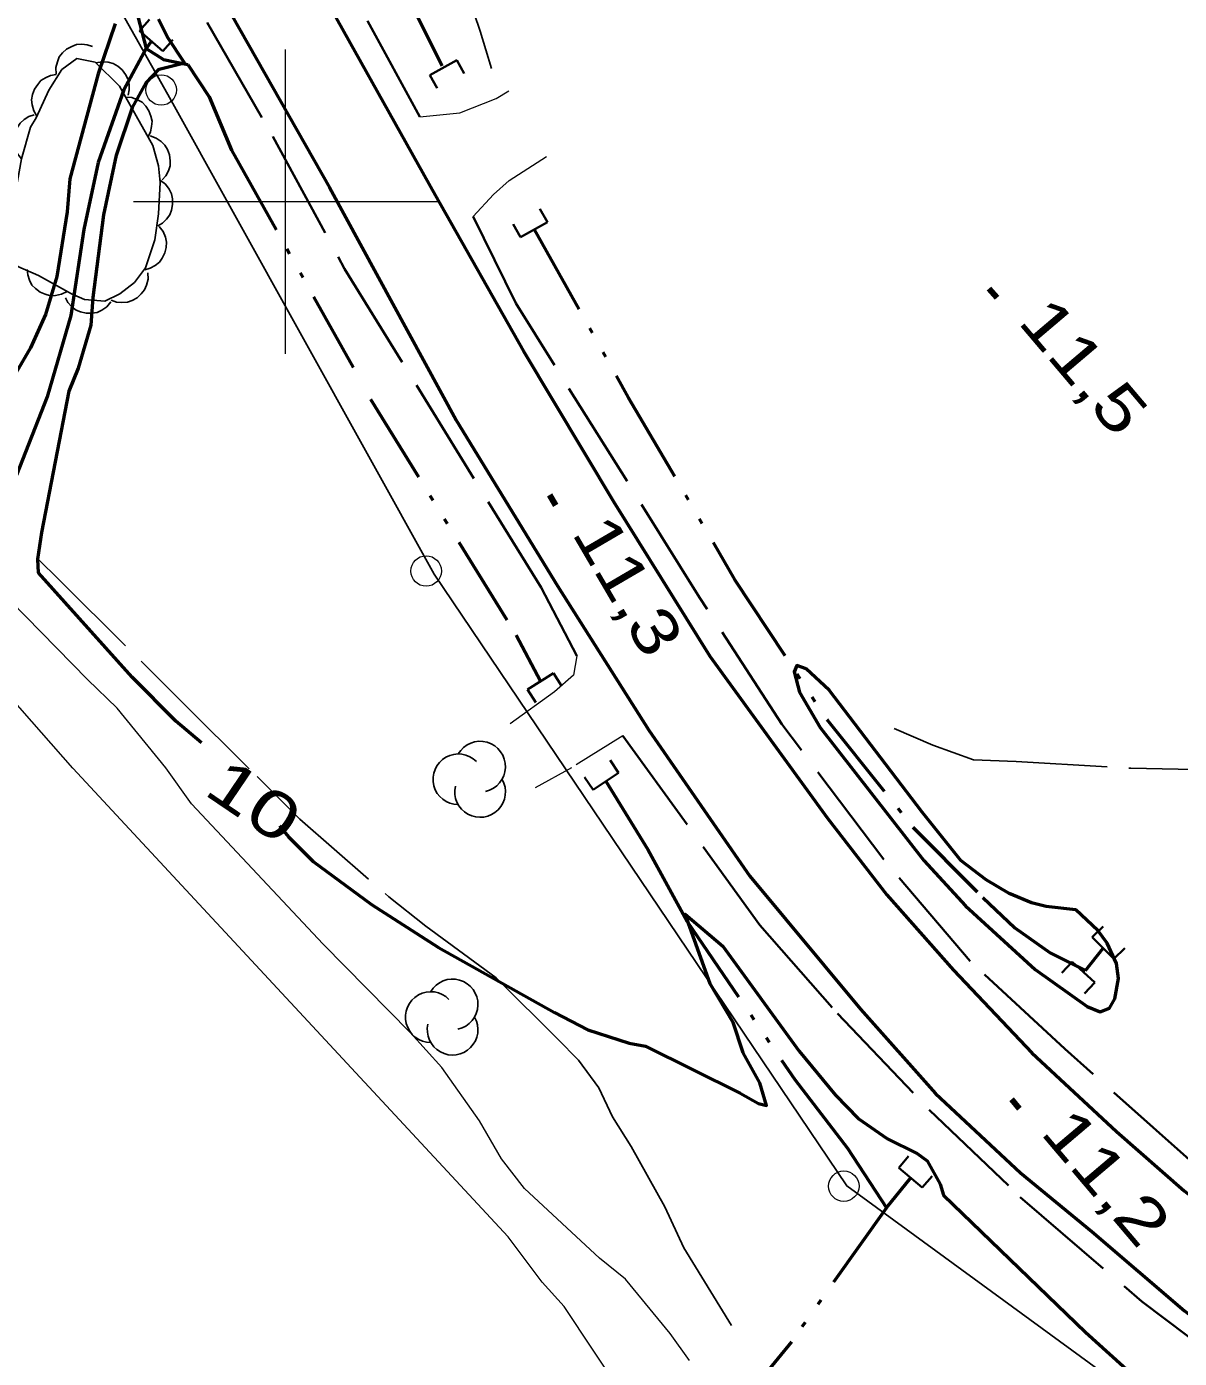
# Model space of a CAD drawing. Extents: x 386081 to 389416, y 5130568 to 5134082.
# Drawn here: x 387183 to 387258.8, y 5133524 to 5133611.5 of the extents above; entities that cross this region are included whole.
import ezdxf
from ezdxf.enums import TextEntityAlignment as Align

# ---------------------------------------------------------------- set-up
doc = ezdxf.new("R2010")
doc.units = 0
doc.header["$LTSCALE"] = 1.2
for name, pattern in [('DASH_DOUBLE_DOT', [9.2, 5, -1.2, 0.3, -1.2, 0.3, -1.2]), ('DOT_DASHED', [7.7, 5, -1.2, 0.3, -1.2]), ('LONG_DASHED', [7.5, 6, -1.5]), ('MEDIUM_DASHED', [4.5, 3, -1.5])]:
    doc.linetypes.add(name, pattern=pattern)
for name, color, linetype, lineweight in [('1', 7, 'Continuous', 53), ('19', 7, 'Continuous', 13), ('2', 7, 'Continuous', 13), ('21', 7, 'LONG_DASHED', 35), ('26', 7, 'Continuous', 35), ('3', 7, 'Continuous', 140), ('36', 7, 'Continuous', 13), ('4', 7, 'DASH_DOUBLE_DOT', 53), ('41', 7, 'DOT_DASHED', 25), ('44', 7, 'Continuous', 25), ('61', 7, 'Continuous', 13)]:
    doc.layers.add(name, color=color, linetype=linetype, lineweight=lineweight)

msp = doc.modelspace()

# ---------------------------------------------------------------- linework, layer by layer
at = {"layer": '1'}
for points in [[(387188.8, 5133611.68), (387187.67, 5133608.4), (387185.81, 5133601.51), (387185.63, 5133599.34), (387184.95, 5133595.07), (387184.21, 5133592.58), (387183.22, 5133590.4), (387181.34, 5133587.15), (387180.47, 5133586.36), (387179.02, 5133585.53), (387178.14, 5133585.55), (387177.52, 5133585.96), (387176.06, 5133587.43), (387173.65, 5133590.34), (387173.01, 5133591.84), (387172.14, 5133592.62), (387171.31, 5133592.88), (387169.8, 5133593.72), (387154.31, 5133609.26), (387151.67, 5133611.47), (387148.59, 5133614.47)], [(387194.46, 5133564.42), (387192.77, 5133565.86), (387189.9, 5133568.74), (387183.74, 5133575.61), (387183.71, 5133576.5), (387183.98, 5133578.25), (387185.76, 5133587.55), (387186.38, 5133589.05), (387187.21, 5133591.87), (387187.34, 5133593.7), (387188.04, 5133599.13), (387188.87, 5133603.05), (387189.92, 5133606.2), (387190.82, 5133607.8), (387191.68, 5133608.72), (387193.35, 5133609.13), (387192.23, 5133610.82), (387191.64, 5133611.99)], [(387199.59, 5133558.97), (387200.18, 5133558.25), (387201.81, 5133556.63), (387205.65, 5133553.8), (387210.05, 5133550.98), (387217.68, 5133546.69), (387219.86, 5133545.57), (387222.58, 5133544.68), (387223.66, 5133544.49), (387229.89, 5133541.4), (387231.08, 5133540.71), (387231.61, 5133540.58), (387231.18, 5133542.08), (387230.08, 5133544.05), (387229.42, 5133546.04), (387227.92, 5133548.59), (387226.26, 5133553.17), (387228.74, 5133551.05), (387233.76, 5133544.15), (387236.16, 5133541.26), (387237.65, 5133539.73), (387239.58, 5133538.4), (387241.53, 5133537.43), (387242.19, 5133536.95), (387243.03, 5133535.42), (387243.25, 5133534.7), (387252.59, 5133525.68), (387258.01, 5133520.79)]]:
    msp.add_lwpolyline(points, dxfattribs=at)
msp.add_lwpolyline([(387250, 5133553.67), (387249.03, 5133553.91), (387247.57, 5133554.52), (387246.05, 5133555.43), (387244.4, 5133556.7), (387241.84, 5133559.86), (387235.74, 5133567.88), (387234.22, 5133569.28), (387233.61, 5133569.52), (387233.43, 5133569.09), (387233.79, 5133567.75), (387235.14, 5133565.44), (387241.97, 5133556.69), (387244.71, 5133553.71), (387249.28, 5133549.52), (387252.7, 5133547.1), (387253.55, 5133546.74), (387254.16, 5133546.98), (387254.52, 5133547.6), (387254.76, 5133548.94), (387254.63, 5133549.91), (387254.02, 5133551.25), (387253.41, 5133552.1), (387251.95, 5133553.44)], close=True, dxfattribs=at)
at = {"layer": '19', "linetype": 'MEDIUM_DASHED'}
for points in [[(387208.82, 5133605.57), (387211.46, 5133605.84), (387213.85, 5133606.78), (387214.68, 5133607.29)], [(387212.34, 5133599.03), (387213.67, 5133600.48), (387214.69, 5133601.38), (387217.16, 5133602.97)], [(387219.15, 5133570.15), (387218.92, 5133568.87), (387217.68, 5133567.78), (387213.74, 5133564.95)], [(387222.17, 5133564.88), (387218.79, 5133562.78), (387216.4, 5133561.46)]]:
    msp.add_lwpolyline(points, dxfattribs=at)
at = {"layer": '2'}
for points in [[(387247.04, 5133500.95), (387244.73, 5133502.54), (387240.56, 5133504.95), (387237.34, 5133507.25), (387230.82, 5133512.34), (387230.22, 5133513.26), (387228.86, 5133514.71), (387226.66, 5133518.3), (387223.7, 5133519.7), (387222.13, 5133521.63), (387218.32, 5133527.37), (387216.87, 5133528.97), (387214.62, 5133531.96), (387186, 5133562.76), (387177.12, 5133572.87), (387176.39, 5133574.17), (387175.84, 5133576.32), (387174.18, 5133577.17), (387172.83, 5133578.34), (387149.2, 5133606.61), (387147.02, 5133608.63), (387143.62, 5133611.34), (387135.25, 5133617.53)], [(387226.55, 5133523.83), (387225.28, 5133525.59), (387222.35, 5133529.17), (387220.64, 5133530.55), (387215.71, 5133535.12), (387214.19, 5133537.07), (387212.74, 5133539.58), (387210.28, 5133543.09), (387208.21, 5133545.36), (387202.46, 5133551.2), (387193.82, 5133560.42), (387192.12, 5133562.78), (387188.92, 5133566.7), (387186.97, 5133568.58), (387178.85, 5133576.88), (387179.1, 5133577.36), (387178.98, 5133578.05), (387178.42, 5133578.25), (387175.66, 5133579.63), (387174.74, 5133580.51), (387156.4, 5133602.3), (387149.24, 5133610.34), (387143, 5133616.8)]]:
    msp.add_lwpolyline(points, dxfattribs=at)
at = {"layer": '21'}
for points in [[(387208.82, 5133605.57), (387203.1, 5133616.08), (387197.23, 5133625.97), (387193.7, 5133632.67)], [(387190.35, 5133619.57), (387199.15, 5133604.28), (387203.88, 5133595.59), (387216.79, 5133574.63), (387219.15, 5133570.15)], [(387265.58, 5133531.99), (387259.83, 5133536.66), (387251.23, 5133544.3), (387245, 5133550.08), (387239.32, 5133556.75), (387232.62, 5133565.66), (387227.22, 5133573.99), (387215.13, 5133593.32), (387212.34, 5133599.03)], [(387222.17, 5133564.88), (387231.18, 5133552.43), (387236.28, 5133546.63), (387242.32, 5133540.3), (387248.3, 5133534.57), (387256.29, 5133527.7), (387263.85, 5133522.01), (387272.12, 5133516.11), (387280.58, 5133510.63), (387288.99, 5133506.34), (387296.32, 5133502.78), (387299.95, 5133500.92)]]:
    msp.add_lwpolyline(points, dxfattribs=at)
at = {"layer": '21', "linetype": 'Continuous', "lineweight": 53}
for points in [[(387192.43, 5133631.57), (387209.84, 5133600.42), (387215.64, 5133590.18), (387221.56, 5133580.28), (387227.9, 5133570.13), (387235.63, 5133559.48), (387239.52, 5133554.43), (387243.91, 5133549.48), (387249.05, 5133544.04), (387254.63, 5133538.87), (387259.07, 5133534.98), (387264.05, 5133531.11), (387268.9, 5133527.46), (387276.17, 5133522.59), (387284.57, 5133517.73), (387294.81, 5133512.24), (387304.46, 5133507.62), (387314.76, 5133503.63), (387325.74, 5133500.44), (387336.27, 5133498.18), (387349.16, 5133496.01), (387361.78, 5133494.88), (387373.31, 5133494.54), (387384.51, 5133495.28)], [(387188.43, 5133626.38), (387202.89, 5133600.94), (387211.22, 5133585.63), (387217.88, 5133574.75), (387223.89, 5133565.25), (387230.52, 5133555.65), (387237.8, 5133546.91), (387242.73, 5133541.38), (387248.31, 5133536.15), (387253, 5133532.3), (387259.1, 5133527.08), (387265.1, 5133522.51), (387270.48, 5133518.72), (387277.39, 5133514.19), (387283.74, 5133510.26), (387296.1, 5133504.16), (387305.65, 5133500.32), (387319.6, 5133495.86), (387330.77, 5133493.13), (387344.95, 5133490.7), (387359.81, 5133489.18), (387371.83, 5133488.59), (387384.14, 5133489.01)]]:
    msp.add_lwpolyline(points, dxfattribs=at)
at = {"layer": '26'}
for p, q in [((387190.4, 5133611.22), (387191.05, 5133611.97)), ((387191.92, 5133609.89), (387190.4, 5133611.22)), ((387191.92, 5133609.89), (387192.58, 5133610.64)), ((387209.48, 5133608.32), (387211.25, 5133609.3)), ((387211.25, 5133609.3), (387211.73, 5133608.42)), ((387209.48, 5133608.32), (387209.96, 5133607.45)), ((387217.21, 5133598.66), (387216.71, 5133599.53)), ((387215.45, 5133597.66), (387214.95, 5133598.53)), ((387217.21, 5133598.66), (387215.45, 5133597.66)), ((387215.9, 5133567.93), (387217.61, 5133569.01)), ((387217.61, 5133569.01), (387218.14, 5133568.17)), ((387215.9, 5133567.93), (387216.44, 5133567.08)), ((387221.88, 5133562.45), (387221.33, 5133563.28)), ((387221.88, 5133562.45), (387220.21, 5133561.33)), ((387220.21, 5133561.33), (387219.65, 5133562.16)), ((387253.03, 5133551.65), (387253.74, 5133552.36)), ((387254.46, 5133550.22), (387253.03, 5133551.65)), ((387254.46, 5133550.22), (387255.17, 5133550.92)), ((387251.72, 5133550.04), (387251.04, 5133549.31)), ((387251.72, 5133550.04), (387253.2, 5133548.67)), ((387253.2, 5133548.67), (387252.52, 5133547.94)), ((387240.32, 5133536.49), (387240.96, 5133537.26)), ((387241.86, 5133535.19), (387240.32, 5133536.49)), ((387241.86, 5133535.19), (387242.5, 5133535.95))]:
    msp.add_line(p, q, dxfattribs=at)
at = {"layer": '3'}
for p, q in [((387246.24, 5133594.3), (387246.75, 5133593.69)), ((387217.35, 5133580.73), (387217.74, 5133580.04)), ((387247.72, 5133541), (387248.23, 5133540.39))]:
    msp.add_line(p, q, dxfattribs=at)
at = {"layer": '36', "lineweight": 25}
msp.add_lwpolyline([(386956.44, 5133696.98), (387053.39, 5133680.44), (387109.3, 5133679.9), (387161.69, 5133661.29), (387192.26, 5133607.05), (387209.76, 5133575.51), (387236.89, 5133535.3), (387279.65, 5133504.07), (387318.52, 5133489.13), (387358.72, 5133484.99)], dxfattribs=at)
at = {"layer": '36'}
for centre in [(387191.818, 5133607.34), (387209.238, 5133575.72), (387236.698, 5133535.28)]:
    msp.add_circle(centre, 1, dxfattribs=at)
at = {"layer": '4'}
for points in [[(387204.1, 5133623.49), (387204.44, 5133622.71), (387204.13, 5133622.07), (387204.96, 5133621.76), (387205.88, 5133618.32), (387207.6, 5133614.28), (387210.36, 5133608.8)], [(387188.72, 5133618.01), (387189.68, 5133615.38), (387190.02, 5133613.18), (387190.83, 5133610.07), (387191.96, 5133609.34), (387193.57, 5133609.01), (387194.97, 5133606.9), (387196.43, 5133603.38), (387204.45, 5133589.09)], [(387191.17, 5133610.55), (387190.83, 5133610.07), (387189.37, 5133607.36), (387187.67, 5133602.58), (387186.73, 5133598.16), (387185.87, 5133592.51), (387184.32, 5133587.18), (387182.31, 5133582.01), (387180.01, 5133579.4), (387177.98, 5133577.26), (387175.82, 5133576.26), (387175.45, 5133575.84), (387172, 5133572.84)], [(387216.34, 5133598.17), (387222.53, 5133587.13), (387229.52, 5133575.17), (387235.6, 5133565.94), (387241.24, 5133558.88), (387245.84, 5133554.25), (387247.95, 5133552.26), (387250.26, 5133550.62), (387252.59, 5133549.47), (387253.75, 5133550.93)], [(387205.57, 5133587.01), (387215.16, 5133571.51), (387216.75, 5133568.47)], [(387221.06, 5133561.9), (387223.82, 5133557.42), (387226.39, 5133552.69), (387233.47, 5133542.3), (387236.95, 5133537.78), (387239.5, 5133533.86), (387241.1, 5133535.84)], [(387239.5, 5133533.86), (387233.25, 5133525.05), (387230.2, 5133521.34), (387222.82, 5133514.33), (387220.9, 5133512.64), (387219.47, 5133511.21), (387216.96, 5133509.35)]]:
    msp.add_lwpolyline(points, dxfattribs=at)
at = {"layer": '41'}
for points in [[(387216.53, 5133623.52), (387215.44, 5133622.42), (387214.11, 5133621.07), (387212.9, 5133619.12), (387212.05, 5133617.53), (387211.69, 5133615.95), (387211.81, 5133614.12), (387212.79, 5133611.2), (387213.53, 5133608.76)], [(387183.62, 5133576.61), (387185.21, 5133575.03), (387190.55, 5133569.74), (387193.36, 5133566.95), (387198.12, 5133562.21), (387200.93, 5133559.41), (387206.78, 5133554.31), (387209.22, 5133552.37), (387213.85, 5133548.98), (387215.32, 5133547.52), (387216.54, 5133546.3), (387217.88, 5133544.97), (387219.25, 5133543.56), (387220.59, 5133541.74), (387221.48, 5133539.84), (387222.71, 5133537.89), (387224.94, 5133533.92), (387226.17, 5133531.24), (387229.75, 5133525.44)], [(387240, 5133565.36), (387242.55, 5133564.28), (387245.23, 5133563.31), (387248.02, 5133563.2), (387255.56, 5133562.75), (387261.03, 5133562.65), (387270.62, 5133561.84), (387287.43, 5133559.91), (387296.66, 5133558.73), (387298.88, 5133558.48), (387300.79, 5133558.26), (387305.53, 5133557.92), (387309.41, 5133557.69), (387319.42, 5133557.44), (387324.39, 5133557.1), (387332.88, 5133556.41), (387337, 5133555.94), (387340.1, 5133555.67), (387351.67, 5133554.67), (387373.8, 5133553.97), (387378.04, 5133553.87), (387382.16, 5133553.65), (387395.42, 5133552.28)]]:
    msp.add_lwpolyline(points, dxfattribs=at)
at = {"layer": '44'}
for points in [[(387184.91, 5133608.39), (387184.89, 5133608.81), (387184.99, 5133609.2), (387185.11, 5133609.51), (387185.33, 5133609.79), (387185.6, 5133610.03), (387185.94, 5133610.21), (387186.24, 5133610.33), (387186.6, 5133610.35), (387186.96, 5133610.31), (387187.31, 5133610.2)], [(387187.53, 5133609.12), (387187.94, 5133609.2), (387188.34, 5133609.16), (387188.66, 5133609.09), (387188.97, 5133608.91), (387189.25, 5133608.67), (387189.47, 5133608.36), (387189.63, 5133608.08), (387189.71, 5133607.73), (387189.72, 5133607.36), (387189.65, 5133607.01)], [(387183.65, 5133605.62), (387183.44, 5133605.98), (387183.34, 5133606.37), (387183.3, 5133606.7), (387183.36, 5133607.04), (387183.48, 5133607.39), (387183.7, 5133607.71), (387183.91, 5133607.96), (387184.21, 5133608.14), (387184.55, 5133608.29), (387184.91, 5133608.35)], [(387189.47, 5133606.87), (387189.89, 5133606.84), (387190.27, 5133606.69), (387190.56, 5133606.53), (387190.8, 5133606.27), (387191.01, 5133605.97), (387191.14, 5133605.61), (387191.22, 5133605.29), (387191.19, 5133604.94), (387191.11, 5133604.58), (387190.95, 5133604.26)], [(387182.63, 5133602.82), (387182.36, 5133603.14), (387182.2, 5133603.52), (387182.12, 5133603.83), (387182.13, 5133604.19), (387182.2, 5133604.55), (387182.36, 5133604.89), (387182.54, 5133605.17), (387182.8, 5133605.4), (387183.12, 5133605.59), (387183.47, 5133605.7)], [(387191.09, 5133604.32), (387191.49, 5133604.18), (387191.82, 5133603.95), (387192.06, 5133603.72), (387192.23, 5133603.42), (387192.36, 5133603.07), (387192.4, 5133602.69), (387192.4, 5133602.36), (387192.29, 5133602.03), (387192.12, 5133601.7), (387191.89, 5133601.43)], [(387191.77, 5133601.4), (387192.1, 5133601.14), (387192.34, 5133600.81), (387192.49, 5133600.52), (387192.56, 5133600.18), (387192.57, 5133599.81), (387192.49, 5133599.44), (387192.38, 5133599.13), (387192.17, 5133598.84), (387191.9, 5133598.59), (387191.59, 5133598.4)], [(387191.69, 5133598.37), (387191.95, 5133598.04), (387192.09, 5133597.66), (387192.17, 5133597.34), (387192.14, 5133596.99), (387192.06, 5133596.63), (387191.88, 5133596.29), (387191.7, 5133596.02), (387191.42, 5133595.8), (387191.09, 5133595.62), (387190.75, 5133595.52)], [(387185.63, 5133594.1), (387185.26, 5133593.91), (387184.86, 5133593.83), (387184.53, 5133593.82), (387184.19, 5133593.91), (387183.85, 5133594.06), (387183.55, 5133594.29), (387183.32, 5133594.52), (387183.15, 5133594.84), (387183.04, 5133595.19), (387183.01, 5133595.55)], [(387190.93, 5133595.33), (387190.95, 5133594.91), (387190.85, 5133594.52), (387190.73, 5133594.21), (387190.51, 5133593.93), (387190.24, 5133593.68), (387189.9, 5133593.51), (387189.6, 5133593.39), (387189.24, 5133593.37), (387188.87, 5133593.4), (387188.53, 5133593.52)], [(387188.51, 5133593.42), (387188.24, 5133593.09), (387187.91, 5133592.86), (387187.61, 5133592.72), (387187.26, 5133592.66), (387186.89, 5133592.66), (387186.52, 5133592.76), (387186.22, 5133592.87), (387185.94, 5133593.09), (387185.69, 5133593.37), (387185.52, 5133593.68)]]:
    msp.add_lwpolyline(points, dxfattribs=at)
at = {"layer": '44', "linetype": 'DOT_DASHED'}
msp.add_lwpolyline([(387182.63, 5133602.82), (387183.23, 5133604.89), (387183.6, 5133605.5), (387184.44, 5133607.33), (387185.29, 5133608.68), (387186.26, 5133609.41), (387187.48, 5133609.17), (387189.07, 5133607.59), (387191.26, 5133603.7), (387191.63, 5133602.36), (387191.76, 5133601.27), (387191.64, 5133599.19), (387191.4, 5133597.49), (387190.79, 5133595.65), (387190.07, 5133594.68), (387189.09, 5133593.94), (387188.12, 5133593.45), (387186.78, 5133593.57), (387185.93, 5133593.93), (387183.74, 5133595.14), (387182.4, 5133595.74), (387181.79, 5133596.59), (387181.78, 5133598.79), (387182.27, 5133600.74)], close=True, dxfattribs=at)
at = {"layer": '44'}
for centre, start, end in [((387212.786, 5133562.861), 282.26917, 149.72626), ((387211.353, 5133562.028), 44.11537, 269.80396), ((387212.786, 5133561.195), 166.93686, 29.62122), ((387210.976, 5133547.231), 282.26917, 149.72626), ((387209.543, 5133546.398), 44.11537, 269.80396), ((387210.976, 5133545.565), 166.93686, 29.62122)]:
    msp.add_arc(centre, 1.666, start, end, dxfattribs=at)
at = {"layer": '61'}
for p, q in [((387200, 5133590), (387200, 5133610)), ((387190, 5133600), (387210, 5133600))]:
    msp.add_line(p, q, dxfattribs=at)

# ---------------------------------------------------------------- texts
at = {"layer": '1', "width": 1.4}
msp.add_text('10', height=3, rotation=325.924, dxfattribs=at).set_placement((387197.09, 5133559.368), align=Align.CENTER)
at = {"layer": '3'}
for s, rotation, width, p in [('11,5   ', 310.294, 1.3, (387248.07, 5133592.08)), ('11,3   ', 300.325, 1.25, (387218.77, 5133578.22)), ('11,2   ', 310.294, 1.3, (387249.55, 5133538.78))]:
    msp.add_text(s, height=3, rotation=rotation, dxfattribs=dict(at, width=width)).set_placement(p)

doc.saveas('drawing.dxf')
